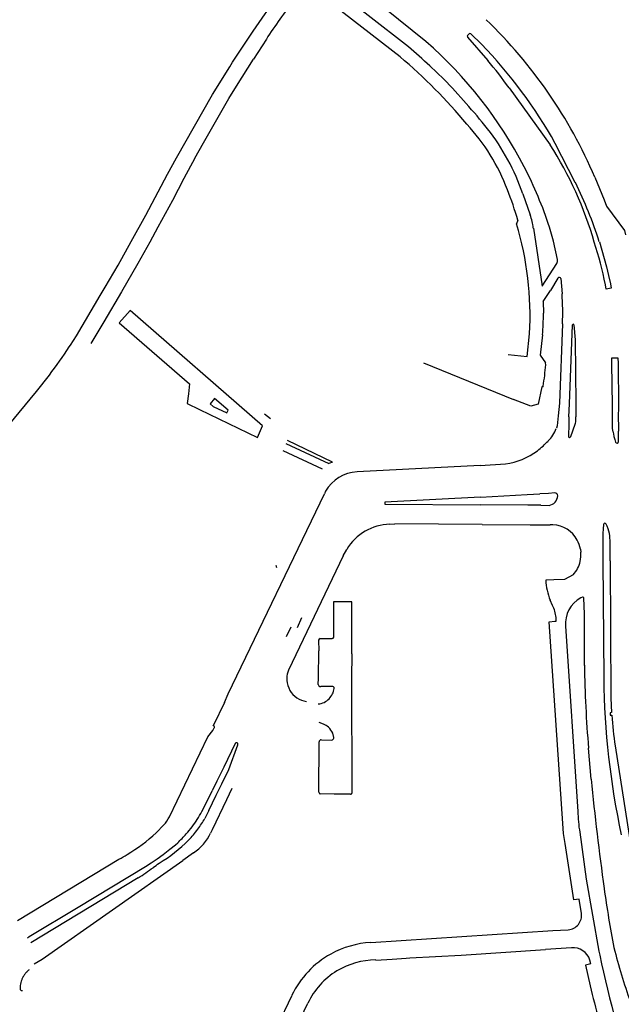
# Model space of a CAD drawing. Extents: x 148869 to 161638, y 453607 to 469810.
# Tile 913 of 1056: x 159126.58 to 159128.59, y 459849.73 to 459853.02. Entities that reach past the tile are written whole.
import ezdxf

# ---------------------------------------------------------------- set-up
doc = ezdxf.new("R2010")
doc.units = 0
doc.layers.add('LKI_V01_KANTRIJWEG', color=252, linetype='CONTINUOUS')

msp = doc.modelspace()

# ---------------------------------------------------------------- linework, layer by layer
at = {"layer": 'LKI_V01_KANTRIJWEG'}
for p, q in [((159127.8499, 459852.8976), (159127.5807, 459853.1066)), ((159127.8499, 459852.8976), (159127.5807, 459853.1066)), ((159127.936, 459852.9489), (159127.7254, 459853.1192)), ((159127.936, 459852.9489), (159127.7254, 459853.1192)), ((159128.0804, 459852.9744), (159128.0762, 459852.9707)), ((159128.0804, 459852.9744), (159128.0762, 459852.9707)), ((159128.1218, 459852.9402), (159128.0865, 459852.9744)), ((159128.1218, 459852.9402), (159128.0865, 459852.9744)), ((159127.4028, 459852.9573), (159127.3593, 459852.8902)), ((159127.4028, 459852.9573), (159127.3593, 459852.8902)), ((159128.0756, 459852.964), (159128.1428, 459852.8858)), ((159128.0756, 459852.964), (159128.1428, 459852.8858)), ((159127.281, 459852.8647), (159127.2901, 459852.8797)), ((159127.281, 459852.8647), (159127.2901, 459852.8797)), ((159127.3028, 459852.7997), (159127.3593, 459852.8902)), ((159127.3028, 459852.7997), (159127.3593, 459852.8902)), ((159127.9493, 459852.8677), (159127.9963, 459852.8228)), ((159127.9493, 459852.8677), (159127.9963, 459852.8228)), ((159128.2144, 459852.7939), (159128.3515, 459852.6035)), ((159128.2144, 459852.7939), (159128.3515, 459852.6035)), ((159128.4356, 459852.4773), (159128.3687, 459852.6084)), ((159128.4356, 459852.4773), (159128.3687, 459852.6084)), ((159127.0728, 459852.5058), (159127.1023, 459852.56)), ((159127.0728, 459852.5058), (159127.1023, 459852.56)), ((159127.164, 459852.5587), (159127.1275, 459852.4907)), ((159127.164, 459852.5587), (159127.1275, 459852.4907)), ((159127.1275, 459852.4907), (159127.0888, 459852.4174)), ((159127.1275, 459852.4907), (159127.0888, 459852.4174)), ((159128.2604, 459852.4395), (159128.2846, 459852.3693)), ((159128.2604, 459852.4395), (159128.2846, 459852.3693)), ((159128.2433, 459852.3511), (159128.2387, 459852.3396)), ((159128.2433, 459852.3511), (159128.2387, 459852.3396)), ((159128.5159, 459852.2791), (159128.5396, 459852.1955)), ((159128.5159, 459852.2791), (159128.5396, 459852.1955)), ((159128.3777, 459852.1575), (159128.3521, 459852.1161)), ((159128.3777, 459852.1575), (159128.3521, 459852.1161)), ((159128.3871, 459852.1561), (159128.3911, 459852.1053)), ((159128.3871, 459852.1561), (159128.3911, 459852.1053)), ((159128.5466, 459852.1665), (159128.5527, 459852.1391)), ((159128.5466, 459852.1665), (159128.5527, 459852.1391)), ((159126.8477, 459852.0999), (159126.864, 459852.128)), ((159126.8477, 459852.0999), (159126.864, 459852.128)), ((159126.7678, 459851.9653), (159126.8477, 459852.0999)), ((159126.7678, 459851.9653), (159126.8477, 459852.0999)), ((159126.9187, 459852.1123), (159126.8592, 459852.0121)), ((159126.9187, 459852.1123), (159126.8592, 459852.0121)), ((159128.3282, 459852.0799), (159128.3521, 459852.1161)), ((159128.3282, 459852.0799), (159128.3521, 459852.1161)), ((159128.3282, 459852.0799), (159128.3289, 459852.0401)), ((159128.3282, 459852.0799), (159128.3289, 459852.0401)), ((159126.8592, 459852.0121), (159126.8159, 459851.9396)), ((159126.8592, 459852.0121), (159126.8159, 459851.9396)), ((159128.4163, 459851.7372), (159128.4263, 459852.0015)), ((159128.4163, 459851.7372), (159128.4263, 459852.0015)), ((159126.7484, 459851.9338), (159126.7678, 459851.9653)), ((159126.7484, 459851.9338), (159126.7678, 459851.9653)), ((159126.7441, 459851.9276), (159126.7484, 459851.9338)), ((159126.7441, 459851.9276), (159126.7484, 459851.9338)), ((159127.9279, 459851.8744), (159128.2293, 459851.7524)), ((159127.9279, 459851.8744), (159128.2293, 459851.7524)), ((159128.3366, 459851.8681), (159128.3355, 459851.8745)), ((159128.3366, 459851.8681), (159128.3355, 459851.8745)), ((159128.5594, 459851.7321), (159128.5581, 459851.8721)), ((159128.5594, 459851.7321), (159128.5581, 459851.8721)), ((159128.5783, 459851.8719), (159128.5795, 459851.7318)), ((159128.5783, 459851.8719), (159128.5795, 459851.7318)), ((159128.3285, 459851.7943), (159128.3283, 459851.7966)), ((159128.3285, 459851.7943), (159128.3283, 459851.7966)), ((159128.2867, 459851.7293), (159128.2293, 459851.7524)), ((159128.2867, 459851.7293), (159128.2293, 459851.7524)), ((159128.4138, 459851.6945), (159128.4163, 459851.7372)), ((159128.4138, 459851.6945), (159128.4163, 459851.7372)), ((159128.4369, 459851.7374), (159128.4375, 459851.694)), ((159128.4369, 459851.7374), (159128.4375, 459851.694)), ((159128.5595, 459851.6888), (159128.5594, 459851.7321)), ((159128.5595, 459851.6888), (159128.5594, 459851.7321)), ((159128.5795, 459851.7318), (159128.5794, 459851.6894)), ((159128.5795, 459851.7318), (159128.5794, 459851.6894)), ((159127.3967, 459851.7035), (159127.4164, 459851.6879)), ((159127.3967, 459851.7035), (159127.4164, 459851.6879)), ((159128.3786, 459851.697), (159128.3745, 459851.6634)), ((159128.3786, 459851.697), (159128.3745, 459851.6634)), ((159128.4138, 459851.6945), (159128.4135, 459851.6696)), ((159128.4138, 459851.6945), (159128.4135, 459851.6696)), ((159128.4375, 459851.6847), (159128.4375, 459851.694)), ((159128.4375, 459851.6847), (159128.4375, 459851.694)), ((159128.5794, 459851.6894), (159128.5798, 459851.6639)), ((159128.5794, 459851.6894), (159128.5798, 459851.6639)), ((159128.3745, 459851.6634), (159128.3722, 459851.6555)), ((159128.3745, 459851.6634), (159128.3722, 459851.6555)), ((159128.4135, 459851.6696), (159128.4124, 459851.6296)), ((159128.4135, 459851.6696), (159128.4124, 459851.6296)), ((159128.4206, 459851.6279), (159128.4353, 459851.6696)), ((159128.4206, 459851.6279), (159128.4353, 459851.6696)), ((159128.5598, 459851.6632), (159128.5595, 459851.6888)), ((159128.5598, 459851.6632), (159128.5595, 459851.6888)), ((159128.5798, 459851.6639), (159128.5801, 459851.6461)), ((159128.5798, 459851.6639), (159128.5801, 459851.6461)), ((159128.58, 459851.6639), (159128.5801, 459851.6461)), ((159128.58, 459851.6639), (159128.5801, 459851.6461)), ((159128.5801, 459851.6109), (159128.5801, 459851.6461)), ((159128.5801, 459851.6109), (159128.5801, 459851.6461)), ((159127.6237, 459851.5428), (159127.4734, 459851.6151)), ((159127.6237, 459851.5428), (159127.4734, 459851.6151)), ((159127.4576, 459851.5813), (159127.5893, 459851.52)), ((159127.4576, 459851.5813), (159127.5893, 459851.52)), ((159127.6237, 459851.5428), (159127.6117, 459851.5378)), ((159127.6237, 459851.5428), (159127.6117, 459851.5378)), ((159128.117, 459851.5315), (159127.7062, 459851.51)), ((159128.117, 459851.5315), (159127.7062, 459851.51)), ((159128.117, 459851.5315), (159128.2019, 459851.5368)), ((159128.117, 459851.5315), (159128.2019, 459851.5368)), ((159127.6008, 459851.4456), (159127.597, 459851.4364)), ((159127.6008, 459851.4456), (159127.597, 459851.4364)), ((159128.1183, 459851.4257), (159128.2746, 459851.4338)), ((159128.1183, 459851.4257), (159128.2746, 459851.4338)), ((159128.2746, 459851.4338), (159128.3172, 459851.4369)), ((159128.2746, 459851.4338), (159128.3172, 459851.4369)), ((159128.3464, 459851.4377), (159128.3172, 459851.4369)), ((159128.3464, 459851.4377), (159128.3172, 459851.4369)), ((159128.3668, 459851.4393), (159128.3464, 459851.4377)), ((159128.3668, 459851.4393), (159128.3464, 459851.4377)), ((159128.2771, 459851.3989), (159128.1182, 459851.4001)), ((159128.2771, 459851.3989), (159128.1182, 459851.4001)), ((159128.3199, 459851.398), (159128.2771, 459851.3989)), ((159128.3199, 459851.398), (159128.2771, 459851.3989)), ((159128.3199, 459851.398), (159128.3481, 459851.3978)), ((159128.3199, 459851.398), (159128.3481, 459851.3978)), ((159127.8157, 459851.3348), (159127.8321, 459851.3359)), ((159127.8157, 459851.3348), (159127.8321, 459851.3359)), ((159128.1238, 459851.3341), (159127.8321, 459851.3359)), ((159128.1238, 459851.3341), (159127.8321, 459851.3359)), ((159128.1238, 459851.3341), (159128.2847, 459851.3333)), ((159128.1238, 459851.3341), (159128.2847, 459851.3333)), ((159128.2847, 459851.3333), (159128.3228, 459851.3323)), ((159128.2847, 459851.3333), (159128.3228, 459851.3323)), ((159128.3228, 459851.3323), (159128.3517, 459851.3329)), ((159128.3228, 459851.3323), (159128.3517, 459851.3329)), ((159128.3607, 459851.3329), (159128.3517, 459851.3329)), ((159128.3607, 459851.3329), (159128.3517, 459851.3329)), ((159128.5275, 459851.3043), (159128.5271, 459851.2739)), ((159128.5275, 459851.3043), (159128.5271, 459851.2739)), ((159128.5271, 459851.2739), (159128.5274, 459851.2495)), ((159128.5271, 459851.2739), (159128.5274, 459851.2495)), ((159128.5521, 459851.2495), (159128.5521, 459851.2738)), ((159128.5521, 459851.2495), (159128.5521, 459851.2738)), ((159127.6598, 459851.2292), (159127.4768, 459850.8471)), ((159127.6598, 459851.2292), (159127.4768, 459850.8471)), ((159127.6598, 459851.2292), (159127.6714, 459851.2508)), ((159127.6598, 459851.2292), (159127.6714, 459851.2508)), ((159128.4531, 459851.2515), (159128.4542, 459851.2409)), ((159128.4531, 459851.2515), (159128.4542, 459851.2409)), ((159128.5274, 459851.2495), (159128.5275, 459851.2124)), ((159128.5274, 459851.2495), (159128.5275, 459851.2124)), ((159128.5517, 459851.2126), (159128.5521, 459851.2495)), ((159128.5517, 459851.2126), (159128.5521, 459851.2495)), ((159127.4343, 459851.1978), (159127.4366, 459851.1899)), ((159127.4343, 459851.1978), (159127.4366, 459851.1899)), ((159128.5275, 459851.2124), (159128.5306, 459850.8213)), ((159128.5275, 459851.2124), (159128.5306, 459850.8213)), ((159128.3639, 459851.1488), (159128.3369, 459851.1479)), ((159128.3639, 459851.1488), (159128.3369, 459851.1479)), ((159128.3593, 459851.0634), (159128.3516, 459851.0809)), ((159128.3593, 459851.0634), (159128.3516, 459851.0809)), ((159128.4593, 459851.0908), (159128.454, 459851.0886)), ((159128.4593, 459851.0908), (159128.454, 459851.0886)), ((159127.5065, 459850.9898), (159127.5219, 459851.0225)), ((159127.5065, 459850.9898), (159127.5219, 459851.0225)), ((159127.4845, 459850.9902), (159127.4689, 459850.9577)), ((159127.4845, 459850.9902), (159127.4689, 459850.9577)), ((159128.4028, 459850.9937), (159128.4441, 459850.3747)), ((159128.4028, 459850.9937), (159128.4441, 459850.3747)), ((159127.5773, 459850.9475), (159127.5781, 459850.9117)), ((159127.5773, 459850.9475), (159127.5781, 459850.9117)), ((159127.5827, 459850.9526), (159127.6226, 459850.9522)), ((159127.5827, 459850.9526), (159127.6226, 459850.9522)), ((159127.5767, 459850.8195), (159127.5781, 459850.9117)), ((159127.5767, 459850.8195), (159127.5781, 459850.9117)), ((159127.688, 459850.9011), (159127.6878, 459850.8195)), ((159127.688, 459850.9011), (159127.6878, 459850.8195)), ((159127.4711, 459850.8195), (159127.4713, 459850.8126)), ((159127.4711, 459850.8195), (159127.4713, 459850.8126)), ((159127.5764, 459850.7988), (159127.5767, 459850.8195)), ((159127.5764, 459850.7988), (159127.5767, 459850.8195)), ((159127.6878, 459850.8195), (159127.6891, 459850.4371)), ((159127.6878, 459850.8195), (159127.6891, 459850.4371)), ((159128.5306, 459850.8213), (159128.5307, 459850.8195)), ((159128.5306, 459850.8213), (159128.5307, 459850.8195)), ((159127.6213, 459850.7924), (159127.5844, 459850.7923)), ((159127.6213, 459850.7924), (159127.5844, 459850.7923)), ((159127.2626, 459850.7389), (159127.2259, 459850.6631)), ((159127.2626, 459850.7389), (159127.2259, 459850.6631)), ((159127.5939, 459850.6663), (159127.5794, 459850.6723)), ((159127.5939, 459850.6663), (159127.5794, 459850.6723)), ((159127.6282, 459850.6219), (159127.625, 459850.6359)), ((159127.6282, 459850.6219), (159127.625, 459850.6359)), ((159127.5782, 459850.4383), (159127.5796, 459850.6067)), ((159127.5782, 459850.4383), (159127.5796, 459850.6067)), ((159127.5866, 459850.6133), (159127.6195, 459850.6129)), ((159127.5866, 459850.6133), (159127.6195, 459850.6129)), ((159127.2986, 459850.6014), (159127.2609, 459850.5226)), ((159127.2986, 459850.6014), (159127.2609, 459850.5226)), ((159128.4887, 459850.4828), (159128.4798, 459850.5856)), ((159128.4887, 459850.4828), (159128.4798, 459850.5856)), ((159128.5691, 459850.5937), (159128.6216, 459850.2584)), ((159128.5691, 459850.5937), (159128.6216, 459850.2584)), ((159127.2609, 459850.5226), (159127.2378, 459850.4754)), ((159127.2609, 459850.5226), (159127.2378, 459850.4754)), ((159127.2378, 459850.4754), (159127.2219, 459850.4434)), ((159127.2378, 459850.4754), (159127.2219, 459850.4434)), ((159127.2146, 459850.429), (159127.2219, 459850.4434)), ((159127.2146, 459850.429), (159127.2219, 459850.4434)), ((159127.2355, 459850.4284), (159127.2537, 459850.4667)), ((159127.2355, 459850.4284), (159127.2537, 459850.4667)), ((159127.2872, 459850.4507), (159127.2696, 459850.4131)), ((159127.2872, 459850.4507), (159127.2696, 459850.4131)), ((159127.1868, 459850.374), (159127.2146, 459850.429)), ((159127.1868, 459850.374), (159127.2146, 459850.429)), ((159127.2105, 459850.3773), (159127.2355, 459850.4284)), ((159127.2105, 459850.3773), (159127.2355, 459850.4284)), ((159127.2696, 459850.4131), (159127.2219, 459850.3134)), ((159127.2696, 459850.4131), (159127.2219, 459850.3134)), ((159127.6295, 459850.4325), (159127.5832, 459850.4328)), ((159127.6295, 459850.4325), (159127.5832, 459850.4328)), ((159127.6837, 459850.4321), (159127.6295, 459850.4325)), ((159127.6837, 459850.4321), (159127.6295, 459850.4325)), ((159127.2105, 459850.3773), (159127.1971, 459850.3511)), ((159127.2105, 459850.3773), (159127.1971, 459850.3511)), ((159127.0342, 459850.3026), (159127.0597, 459850.3291)), ((159127.0342, 459850.3026), (159127.0597, 459850.3291)), ((159127.2219, 459850.3134), (159127.2164, 459850.3021)), ((159127.2219, 459850.3134), (159127.2164, 459850.3021)), ((159127.0582, 459850.2308), (159127.0806, 459850.2479)), ((159127.0582, 459850.2308), (159127.0806, 459850.2479)), ((159127.0806, 459850.2479), (159127.0988, 459850.2628)), ((159127.0806, 459850.2479), (159127.0988, 459850.2628)), ((159127.0988, 459850.2628), (159127.1065, 459850.2697)), ((159127.0988, 459850.2628), (159127.1065, 459850.2697)), ((159126.5708, 459850.0091), (159126.9102, 459850.2146)), ((159126.5708, 459850.0091), (159126.9102, 459850.2146)), ((159126.6535, 459849.8799), (159127.1232, 459850.2101)), ((159126.6535, 459849.8799), (159127.1232, 459850.2101)), ((159127.0181, 459850.2029), (159127.0373, 459850.2157)), ((159127.0181, 459850.2029), (159127.0373, 459850.2157)), ((159127.0373, 459850.2157), (159127.0582, 459850.2308)), ((159127.0373, 459850.2157), (159127.0582, 459850.2308)), ((159127.1594, 459850.2362), (159127.1232, 459850.2101)), ((159127.1594, 459850.2362), (159127.1232, 459850.2101)), ((159126.9985, 459850.1907), (159127.0181, 459850.2029)), ((159126.9985, 459850.1907), (159127.0181, 459850.2029)), ((159126.9746, 459850.1522), (159126.6158, 459849.9346)), ((159126.9746, 459850.1522), (159126.6158, 459849.9346)), ((159128.456, 459850.0336), (159128.4483, 459850.081)), ((159128.456, 459850.0336), (159128.4483, 459850.081)), ((159128.3605, 459849.9761), (159128.412, 459849.9787)), ((159128.3605, 459849.9761), (159128.412, 459849.9787)), ((159127.7519, 459849.9363), (159128.3605, 459849.9761)), ((159127.7519, 459849.9363), (159128.3605, 459849.9761)), ((159128.4228, 459849.9183), (159128.3358, 459849.9127)), ((159128.4228, 459849.9183), (159128.3358, 459849.9127)), ((159126.6265, 459849.8647), (159126.6535, 459849.8799)), ((159126.6265, 459849.8647), (159126.6535, 459849.8799)), ((159127.7686, 459849.8775), (159127.8239, 459849.8809)), ((159127.7686, 459849.8775), (159127.8239, 459849.8809)), ((159127.8239, 459849.8809), (159127.8705, 459849.8836)), ((159127.8239, 459849.8809), (159127.8705, 459849.8836)), ((159127.8705, 459849.8836), (159127.8823, 459849.8844)), ((159127.8705, 459849.8836), (159127.8823, 459849.8844)), ((159128.5139, 459849.9074), (159128.5174, 459849.8933)), ((159128.5139, 459849.9074), (159128.5174, 459849.8933)), ((159128.4875, 459849.8643), (159128.4842, 459849.877)), ((159128.4875, 459849.8643), (159128.4842, 459849.877)), ((159127.4878, 459849.7594), (159127.3057, 459849.3815)), ((159127.4878, 459849.7594), (159127.3057, 459849.3815)), ((159127.3622, 459849.3586), (159127.5413, 459849.7331)), ((159127.3622, 459849.3586), (159127.5413, 459849.7331))]:
    msp.add_line(p, q, dxfattribs=at)
for points in [[(159127.2901, 459852.8797), (159127.3582, 459852.9831), (159127.3987, 459853.0412), (159127.4957, 459853.1716)], [(159127.2901, 459852.8797), (159127.3582, 459852.9831), (159127.3987, 459853.0412), (159127.4957, 459853.1716)], [(159127.8779, 459852.9311), (159127.6088, 459853.1423), (159127.5885, 459853.1579)], [(159127.8779, 459852.9311), (159127.6088, 459853.1423), (159127.5885, 459853.1579)], [(159127.1023, 459852.56), (159127.2232, 459852.7724), (159127.281, 459852.8647)], [(159127.1023, 459852.56), (159127.2232, 459852.7724), (159127.281, 459852.8647)], [(159127.164, 459852.5587), (159127.1925, 459852.61), (159127.2369, 459852.6887), (159127.2777, 459852.7582), (159127.3028, 459852.7997)], [(159127.164, 459852.5587), (159127.1925, 459852.61), (159127.2369, 459852.6887), (159127.2777, 459852.7582), (159127.3028, 459852.7997)], [(159126.864, 459852.128), (159126.9072, 459852.2011), (159126.9513, 459852.2801), (159126.9997, 459852.368), (159127.0728, 459852.5058)], [(159126.864, 459852.128), (159126.9072, 459852.2011), (159126.9513, 459852.2801), (159126.9997, 459852.368), (159127.0728, 459852.5058)], [(159128.5009, 459852.4949), (159128.5318, 459852.4195), (159128.5399, 459852.3983), (159128.5996, 459852.3167), (159128.6032, 459852.3031)], [(159128.5009, 459852.4949), (159128.5318, 459852.4195), (159128.5399, 459852.3983), (159128.5996, 459852.3167), (159128.6032, 459852.3031)], [(159127.0888, 459852.4174), (159127.0403, 459852.3277), (159127.0132, 459852.2778)], [(159127.0888, 459852.4174), (159127.0403, 459852.3277), (159127.0132, 459852.2778)], [(159128.2953, 459852.3253), (159128.3244, 459852.1304), (159128.3734, 459852.2068)], [(159128.2953, 459852.3253), (159128.3244, 459852.1304), (159128.3734, 459852.2068)], [(159128.3762, 459852.2196), (159128.3624, 459852.2809), (159128.3496, 459852.3279)], [(159128.3762, 459852.2196), (159128.3624, 459852.2809), (159128.3496, 459852.3279)], [(159127.0132, 459852.2778), (159126.9734, 459852.2067), (159126.9187, 459852.1123)], [(159127.0132, 459852.2778), (159126.9734, 459852.2067), (159126.9187, 459852.1123)], [(159128.5396, 459852.1955), (159128.5433, 459852.181), (159128.5466, 459852.1665)], [(159128.5396, 459852.1955), (159128.5433, 459852.181), (159128.5466, 459852.1665)], [(159128.5527, 459852.1391), (159128.5553, 459852.1244), (159128.5391, 459852.1212), (159128.5362, 459852.1358)], [(159128.5527, 459852.1391), (159128.5553, 459852.1244), (159128.5391, 459852.1212), (159128.5362, 459852.1358)], [(159127.1383, 459851.7381), (159127.1792, 459851.7184), (159127.3728, 459851.6252), (159127.39, 459851.6639), (159126.9479, 459852.0498), (159126.911, 459852.0083), (159127.1463, 459851.8038), (159127.1423, 459851.771), (159127.1383, 459851.7381)], [(159127.1383, 459851.7381), (159127.1792, 459851.7184), (159127.3728, 459851.6252), (159127.39, 459851.6639), (159126.9479, 459852.0498), (159126.911, 459852.0083), (159127.1463, 459851.8038), (159127.1423, 459851.771), (159127.1383, 459851.7381)], [(159128.3926, 459852.0053), (159128.3826, 459851.7397), (159128.3786, 459851.697)], [(159128.3926, 459852.0053), (159128.3826, 459851.7397), (159128.3786, 459851.697)], [(159128.4309, 459852.0013), (159128.4346, 459851.9513), (159128.4369, 459851.7374)], [(159128.4309, 459852.0013), (159128.4346, 459851.9513), (159128.4369, 459851.7374)], [(159128.2114, 459851.902), (159128.2746, 459851.8954), (159128.2828, 459851.9719)], [(159128.2114, 459851.902), (159128.2746, 459851.8954), (159128.2828, 459851.9719)], [(159128.3261, 459851.9684), (159128.3186, 459851.9004), (159128.3355, 459851.8745)], [(159128.3261, 459851.9684), (159128.3186, 459851.9004), (159128.3355, 459851.8745)], [(159128.5581, 459851.8721), (159128.558, 459851.8913), (159128.5776, 459851.8912), (159128.5783, 459851.8719)], [(159128.5581, 459851.8721), (159128.558, 459851.8913), (159128.5776, 459851.8912), (159128.5783, 459851.8719)], [(159126.5193, 459851.6394), (159126.577, 459851.7087), (159126.634, 459851.7786), (159126.6775, 459851.8337)], [(159126.5193, 459851.6394), (159126.577, 459851.7087), (159126.634, 459851.7786), (159126.6775, 459851.8337)], [(159128.3285, 459851.7943), (159128.3236, 459851.7944), (159128.3113, 459851.7364), (159128.2867, 459851.7293)], [(159128.3285, 459851.7943), (159128.3236, 459851.7944), (159128.3113, 459851.7364), (159128.2867, 459851.7293)], [(159127.2703, 459851.7072), (159127.2751, 459851.7162), (159127.23, 459851.7556), (159127.2153, 459851.7379), (159127.225, 459851.729), (159127.2703, 459851.7072)], [(159127.2703, 459851.7072), (159127.2751, 459851.7162), (159127.23, 459851.7556), (159127.2153, 459851.7379), (159127.225, 459851.729), (159127.2703, 459851.7072)], [(159128.5614, 459851.6462), (159128.5598, 459851.6586), (159128.5598, 459851.6632)], [(159128.5614, 459851.6462), (159128.5598, 459851.6586), (159128.5598, 459851.6632)], [(159127.4684, 459851.6043), (159127.5803, 459851.552), (159127.6117, 459851.5378)], [(159127.4684, 459851.6043), (159127.5803, 459851.552), (159127.6117, 459851.5378)], [(159127.2626, 459850.7389), (159127.2754, 459850.768), (159127.597, 459851.4364)], [(159127.2626, 459850.7389), (159127.2754, 459850.768), (159127.597, 459851.4364)], [(159128.1183, 459851.4257), (159127.7988, 459851.4082), (159127.799, 459851.4018), (159128.1182, 459851.4001)], [(159128.1183, 459851.4257), (159127.7988, 459851.4082), (159127.799, 459851.4018), (159128.1182, 459851.4001)], [(159128.5294, 459851.3339), (159128.5282, 459851.3191), (159128.5275, 459851.3043)], [(159128.5294, 459851.3339), (159128.5282, 459851.3191), (159128.5275, 459851.3043)], [(159128.5517, 459851.2126), (159128.5548, 459850.7531), (159128.5564, 459850.7054), (159128.5522, 459850.7038), (159128.5526, 459850.6961), (159128.5581, 459850.6958)], [(159128.5517, 459851.2126), (159128.5548, 459850.7531), (159128.5564, 459850.7054), (159128.5522, 459850.7038), (159128.5526, 459850.6961), (159128.5581, 459850.6958)], [(159128.4288, 459851.166), (159128.399, 459851.1502), (159128.3639, 459851.1488)], [(159128.4288, 459851.166), (159128.399, 459851.1502), (159128.3639, 459851.1488)], [(159127.688, 459850.9011), (159127.688, 459851.0753), (159127.6277, 459851.0755), (159127.6278, 459850.9573)], [(159127.688, 459850.9011), (159127.688, 459851.0753), (159127.6277, 459851.0755), (159127.6278, 459850.9573)], [(159128.4662, 459850.8629), (159128.4661, 459851.0342), (159128.464, 459851.0886)], [(159128.4662, 459850.8629), (159128.4661, 459851.0342), (159128.464, 459851.0886)], [(159128.3935, 459850.3336), (159128.3479, 459851.0088), (159128.3666, 459851.0103)], [(159128.3935, 459850.3336), (159128.3479, 459851.0088), (159128.3666, 459851.0103)], [(159128.3666, 459851.0103), (159128.3719, 459851.0108), (159128.3711, 459851.0229)], [(159128.3666, 459851.0103), (159128.3719, 459851.0108), (159128.3711, 459851.0229)], [(159127.0789, 459850.3568), (159127.207, 459850.6237), (159127.224, 459850.645), (159127.2287, 459850.6536)], [(159127.0789, 459850.3568), (159127.207, 459850.6237), (159127.224, 459850.645), (159127.2287, 459850.6536)], [(159127.2269, 459850.6602), (159127.225, 459850.6611), (159127.2259, 459850.6631)], [(159127.2269, 459850.6602), (159127.225, 459850.6611), (159127.2259, 459850.6631)], [(159127.2537, 459850.4667), (159127.2771, 459850.5147), (159127.3073, 459850.5973)], [(159127.2537, 459850.4667), (159127.2771, 459850.5147), (159127.3073, 459850.5973)], [(159128.4015, 459850.2672), (159128.3965, 459850.3002), (159128.3935, 459850.3336)], [(159128.4015, 459850.2672), (159128.3965, 459850.3002), (159128.3935, 459850.3336)], [(159128.4504, 459850.3045), (159128.4717, 459850.1481), (159128.5139, 459849.9074)], [(159128.4504, 459850.3045), (159128.4717, 459850.1481), (159128.5139, 459849.9074)], [(159128.4483, 459850.081), (159128.4301, 459850.0786), (159128.4015, 459850.2672)], [(159128.4483, 459850.081), (159128.4301, 459850.0786), (159128.4015, 459850.2672)], [(159126.6049, 459849.9522), (159126.6102, 459849.9557), (159126.7741, 459850.0545), (159126.9985, 459850.1907)], [(159126.6049, 459849.9522), (159126.6102, 459849.9557), (159126.7741, 459850.0545), (159126.9985, 459850.1907)], [(159127.8823, 459849.8844), (159128.054, 459849.8942), (159128.3358, 459849.9127)], [(159127.8823, 459849.8844), (159128.054, 459849.8942), (159128.3358, 459849.9127)], [(159128.4875, 459849.8643), (159128.4695, 459849.86), (159128.4851, 459849.7912)], [(159128.4875, 459849.8643), (159128.4695, 459849.86), (159128.4851, 459849.7912)], [(159126.5802, 459849.7924), (159126.5795, 459849.784), (159126.58, 459849.7802)], [(159126.5802, 459849.7924), (159126.5795, 459849.784), (159126.58, 459849.7802)]]:
    msp.add_lwpolyline(points, dxfattribs=at)
for centre, radius, start, end in [((159129.0563, 459851.8828), 1.972, 142.3108, 146.9842), ((159129.0563, 459851.8828), 1.972, 142.3108, 146.9842), ((159127.0269, 459851.8676), 1.6019, 23.0528, 46.1047), ((159127.0269, 459851.8676), 1.6019, 23.0528, 46.1047), ((159128.0834, 459852.9713), 0.00433, 45.5533, 134.4467), ((159128.0834, 459852.9713), 0.00433, 45.5533, 134.4467), ((159126.9962, 459851.8729), 1.4287, 27.371, 48.8654), ((159126.9962, 459851.8729), 1.4287, 27.371, 48.8654), ((159128.0791, 459852.9671), 0.00463, 129.1301, 220.6687), ((159128.0791, 459852.9671), 0.00463, 129.1301, 220.6687), ((159126.9583, 459851.8169), 1.6174, 29.3019, 43.9923), ((159126.9583, 459851.8169), 1.6174, 29.3019, 43.9923), ((159126.5169, 459851.3249), 2.1052, 47.1247, 49.7248), ((159126.5169, 459851.3249), 2.1052, 47.1247, 49.7248), ((159126.6904, 459851.5255), 1.7964, 39.6943, 49.8013), ((159126.6904, 459851.5255), 1.7964, 39.6943, 49.8013), ((159127.0471, 459851.9592), 1.435, 35.5689, 40.2225), ((159127.0471, 459851.9592), 1.435, 35.5689, 40.2225), ((159126.1942, 459851.0841), 2.504, 38.9296, 43.9748), ((159126.1942, 459851.0841), 2.504, 38.9296, 43.9748), ((159127.5909, 459852.2235), 0.6588, 20.3935, 43.0026), ((159127.5909, 459852.2235), 0.6588, 20.3935, 43.0026), ((159127.5461, 459852.1933), 0.7555, 19.0215, 37.9136), ((159127.5461, 459852.1933), 0.7555, 19.0215, 37.9136), ((159127.3249, 459851.9424), 1.221, 15.939, 32.7826), ((159127.3249, 459851.9424), 1.221, 15.939, 32.7826), ((159127.0191, 459851.8881), 1.4013, 18.29, 27.2486), ((159127.0191, 459851.8881), 1.4013, 18.29, 27.2486), ((159127.3217, 459852.092), 0.9574, 15.7056, 22.1595), ((159127.3217, 459852.092), 0.9574, 15.7056, 22.1595), ((159127.2291, 459851.8738), 1.3491, 17.4828, 26.5747), ((159127.2291, 459851.8738), 1.3491, 17.4828, 26.5747), ((159128.1053, 459852.3026), 0.1913, 6.8363, 20.3998), ((159128.1053, 459852.3026), 0.1913, 6.8363, 20.3998), ((159127.2265, 459852.0319), 1.058, 356.7522, 16.909), ((159127.2265, 459852.0319), 1.058, 356.7522, 16.909), ((159127.2822, 459851.8828), 1.2793, 11.4081, 17.9812), ((159127.2822, 459851.8828), 1.2793, 11.4081, 17.9812), ((159128.3569, 459852.217), 0.0195, 328.2811, 7.7123), ((159128.3569, 459852.217), 0.0195, 328.2811, 7.7123), ((159128.3821, 459852.1549), 0.00517, 13.7877, 149.2574), ((159128.3821, 459852.1549), 0.00517, 13.7877, 149.2574), ((159127.5831, 459852.0431), 0.8104, 357.3261, 4.4036), ((159127.5831, 459852.0431), 0.8104, 357.3261, 4.4036), ((159127.4019, 459852.0402), 0.9271, 355.5537, 359.9932), ((159127.4019, 459852.0402), 0.9271, 355.5537, 359.9932), ((159128.4286, 459852.0013), 0.00234, 359.0561, 175.5611), ((159128.4286, 459852.0013), 0.00234, 359.0561, 175.5611), ((159125.2888, 459852.8903), 1.7449, 322.7338, 326.5159), ((159125.2888, 459852.8903), 1.7449, 322.7338, 326.5159), ((159127.4458, 459851.9351), 0.8933, 351.0831, 355.6982), ((159127.4458, 459851.9351), 0.8933, 351.0831, 355.6982), ((159128.3845, 459851.6848), 0.053, 343.3211, 359.8442), ((159128.3845, 459851.6848), 0.053, 343.3211, 359.8442), ((159128.2665, 459851.6936), 0.1123, 314.2342, 340.1586), ((159128.2665, 459851.6936), 0.1123, 314.2342, 340.1586), ((159128.4166, 459851.6294), 0.00426, 177.305, 338.6862), ((159128.4166, 459851.6294), 0.00426, 177.305, 338.6862), ((159128.7219, 459851.6652), 0.1615, 186.737, 200.1171), ((159128.7219, 459851.6652), 0.1615, 186.737, 200.1171), ((159128.0985, 459851.8464), 0.3393, 308.3709, 316.5629), ((159128.0985, 459851.8464), 0.3393, 308.3709, 316.5629), ((159128.575, 459851.6112), 0.00508, 198.3885, 357.1574), ((159128.575, 459851.6112), 0.00508, 198.3885, 357.1574), ((159128.1736, 459851.7599), 0.2249, 277.2262, 307.0566), ((159128.1736, 459851.7599), 0.2249, 277.2262, 307.0566), ((159127.7132, 459851.3801), 0.13, 93.0476, 149.7724), ((159127.7132, 459851.3801), 0.13, 93.0476, 149.7724), ((159128.3434, 459851.4307), 0.0333, 278.1054, 358.9101), ((159128.3434, 459851.4307), 0.0333, 278.1054, 358.9101), ((159128.3665, 459851.4291), 0.0102, 5.7091, 88.0831), ((159128.3665, 459851.4291), 0.0102, 5.7091, 88.0831), ((159127.8204, 459851.1609), 0.1739, 91.5298, 148.8837), ((159127.8204, 459851.1609), 0.1739, 91.5298, 148.8837), ((159128.3556, 459851.2346), 0.0984, 28.6494, 86.9801), ((159128.3556, 459851.2346), 0.0984, 28.6494, 86.9801), ((159128.5341, 459851.3333), 0.00473, 27.9782, 172.0967), ((159128.5341, 459851.3333), 0.00473, 27.9782, 172.0967), ((159128.4355, 459851.2809), 0.1164, 11.159, 27.9971), ((159128.4355, 459851.2809), 0.1164, 11.159, 27.9971), ((159128.3833, 459851.2751), 0.1687, 359.5651, 9.6444), ((159128.3833, 459851.2751), 0.1687, 359.5651, 9.6444), ((159128.348, 459851.2299), 0.1073, 11.6261, 28.8991), ((159128.348, 459851.2299), 0.1073, 11.6261, 28.8991), ((159128.3208, 459851.2348), 0.1336, 349.5244, 2.5865), ((159128.3208, 459851.2348), 0.1336, 349.5244, 2.5865), ((159128.3536, 459851.2336), 0.1012, 318.0218, 346.8102), ((159128.3536, 459851.2336), 0.1012, 318.0218, 346.8102), ((159128.5371, 459851.1565), 0.2003, 182.4609, 202.18), ((159128.5371, 459851.1565), 0.2003, 182.4609, 202.18), ((159128.2554, 459851.0113), 0.1163, 5.7387, 26.6481), ((159128.2554, 459851.0113), 0.1163, 5.7387, 26.6481), ((159128.5027, 459851.0011), 0.1002, 119.1334, 184.2427), ((159128.5027, 459851.0011), 0.1002, 119.1334, 184.2427), ((159128.4607, 459851.0877), 0.00342, 15.5381, 114.0008), ((159128.4607, 459851.0877), 0.00342, 15.5381, 114.0008), ((159127.5831, 459850.9468), 0.00579, 93.7041, 173.235), ((159127.5831, 459850.9468), 0.00579, 93.7041, 173.235), ((159127.6226, 459850.9574), 0.00524, 269.867, 359.2532), ((159127.6226, 459850.9574), 0.00524, 269.867, 359.2532), ((159127.5475, 459850.8181), 0.0764, 157.7471, 178.9622), ((159127.5475, 459850.8181), 0.0764, 157.7471, 178.9622), ((159132.4791, 459850.9213), 4.0134, 180.8328, 184.798), ((159132.4791, 459850.9213), 4.0134, 180.8328, 184.798), ((159127.548, 459850.8179), 0.0769, 183.9109, 210.1231), ((159127.548, 459850.8179), 0.0769, 183.9109, 210.1231), ((159131.1849, 459850.8516), 2.6545, 180.6923, 192.0887), ((159131.1849, 459850.8516), 2.6545, 180.6923, 192.0887), ((159127.5471, 459850.8171), 0.0758, 209.9887, 236.2189), ((159127.5471, 459850.8171), 0.0758, 209.9887, 236.2189), ((159127.5836, 459850.7993), 0.00718, 184.3562, 224.3968), ((159127.5836, 459850.7993), 0.00718, 184.3562, 224.3968), ((159127.5832, 459850.7987), 0.00648, 222.5089, 280.6786), ((159127.5832, 459850.7987), 0.00648, 222.5089, 280.6786), ((159127.5692, 459850.7941), 0.0608, 315.4462, 351.8284), ((159127.5692, 459850.7941), 0.0608, 315.4462, 351.8284), ((159127.623, 459850.7863), 0.00641, 47.3357, 105.6157), ((159127.623, 459850.7863), 0.00641, 47.3357, 105.6157), ((159127.623, 459850.7862), 0.00647, 353.1503, 47.1162), ((159127.623, 459850.7862), 0.00647, 353.1503, 47.1162), ((159127.5476, 459850.8177), 0.0765, 236.1549, 261.6654), ((159127.5476, 459850.8177), 0.0765, 236.1549, 261.6654), ((159127.5725, 459850.7877), 0.054, 273.8634, 317.809), ((159127.5725, 459850.7877), 0.054, 273.8634, 317.809), ((159129.2475, 459850.7185), 0.6897, 181.8861, 190.4195), ((159129.2475, 459850.7185), 0.6897, 181.8861, 190.4195), ((159127.2253, 459850.6562), 0.00425, 322.7081, 68.7651), ((159127.2253, 459850.6562), 0.00425, 322.7081, 68.7651), ((159127.5711, 459850.6119), 0.059, 48.1848, 67.2639), ((159127.5711, 459850.6119), 0.059, 48.1848, 67.2639), ((159127.571, 459850.6118), 0.0591, 24.0597, 48.1962), ((159127.571, 459850.6118), 0.0591, 24.0597, 48.1962), ((159127.3029, 459850.5994), 0.0048, 67.6768, 155.607), ((159127.3029, 459850.5994), 0.0048, 67.6768, 155.607), ((159127.303, 459850.5994), 0.0048, 334.4442, 68.2177), ((159127.303, 459850.5994), 0.0048, 334.4442, 68.2177), ((159127.5856, 459850.6077), 0.00613, 138.0766, 189.7972), ((159127.5856, 459850.6077), 0.00613, 138.0766, 189.7972), ((159127.5851, 459850.6078), 0.00567, 75.3001, 135.6512), ((159127.5851, 459850.6078), 0.00567, 75.3001, 135.6512), ((159127.62, 459850.6211), 0.00822, 267.0342, 329.2932), ((159127.62, 459850.6211), 0.00822, 267.0342, 329.2932), ((159127.6198, 459850.6212), 0.00843, 329.6018, 4.7797), ((159127.6198, 459850.6212), 0.00843, 329.6018, 4.7797), ((159136.6713, 459851.2649), 8.2199, 185.45981, 188.02783), ((159136.6713, 459851.2649), 8.2199, 185.45981, 188.02783), ((159127.5858, 459850.4396), 0.00769, 189.9246, 223.3214), ((159127.5858, 459850.4396), 0.00769, 189.9246, 223.3214), ((159127.5846, 459850.4393), 0.00665, 228.379, 257.8854), ((159127.5846, 459850.4393), 0.00665, 228.379, 257.8854), ((159127.6841, 459850.4371), 0.00499, 264.5214, 323.4982), ((159127.6841, 459850.4371), 0.00499, 264.5214, 323.4982), ((159127.6838, 459850.4372), 0.00532, 324.2758, 358.9687), ((159127.6838, 459850.4372), 0.00532, 324.2758, 358.9687), ((159126.8893, 459850.5252), 0.3337, 327.9018, 333.0451), ((159126.8893, 459850.5252), 0.3337, 327.9018, 333.0451), ((159128.9238, 459850.3828), 0.4798, 180.9665, 189.3899), ((159128.9238, 459850.3828), 0.4798, 180.9665, 189.3899), ((159126.976, 459850.4075), 0.1147, 316.8345, 333.7623), ((159126.976, 459850.4075), 0.1147, 316.8345, 333.7623), ((159126.8887, 459850.5251), 0.3342, 322.8401, 327.9754), ((159126.8887, 459850.5251), 0.3342, 322.8401, 327.9754), ((159126.9021, 459850.5165), 0.3383, 323.4217, 330.7311), ((159126.9021, 459850.5165), 0.3383, 323.4217, 330.7311), ((159126.8803, 459850.5306), 0.3442, 317.7193, 322.9498), ((159126.8803, 459850.5306), 0.3442, 317.7193, 322.9498), ((159126.9011, 459850.5167), 0.3391, 315.4369, 323.4884), ((159126.9011, 459850.5167), 0.3391, 315.4369, 323.4884), ((159126.6527, 459850.715), 0.5618, 300.4103, 312.7745), ((159126.6527, 459850.715), 0.5618, 300.4103, 312.7745), ((159126.8148, 459850.5962), 0.4564, 300.1797, 315.9248), ((159126.8148, 459850.5962), 0.4564, 300.1797, 315.9248), ((159126.701, 459850.6914), 0.5851, 313.8797, 317.8843), ((159126.701, 459850.6914), 0.5851, 313.8797, 317.8843), ((159127.068, 459850.3729), 0.1645, 303.7802, 334.4937), ((159127.068, 459850.3729), 0.1645, 303.7802, 334.4937), ((159126.5117, 459850.9199), 0.8101, 299.467, 301.6728), ((159126.5117, 459850.9199), 0.8101, 299.467, 301.6728), ((159126.473, 459850.9337), 0.9287, 304.5556, 306.4136), ((159126.473, 459850.9337), 0.9287, 304.5556, 306.4136), ((159126.648, 459850.6991), 0.636, 306.2747, 308.5466), ((159126.648, 459850.6991), 0.636, 306.2747, 308.5466), ((159126.5067, 459850.8853), 0.8697, 302.5503, 304.5344), ((159126.5067, 459850.8853), 0.8697, 302.5503, 304.5344), ((159132.9498, 459850.7398), 4.4616, 188.0239, 190.6024), ((159132.9498, 459850.7398), 4.4616, 188.0239, 190.6024), ((159128.4081, 459850.027), 0.0484, 274.6695, 7.8303), ((159128.4081, 459850.027), 0.0484, 274.6695, 7.8303), ((159127.7709, 459849.6221), 0.3148, 93.452, 119.0151), ((159127.7709, 459849.6221), 0.3148, 93.452, 119.0151), ((159128.4278, 459849.8596), 0.059, 17.2316, 94.877), ((159128.4278, 459849.8596), 0.059, 17.2316, 94.877), ((159130.977, 459850.5524), 2.4944, 194.7141, 199.0448), ((159130.977, 459850.5524), 2.4944, 194.7141, 199.0448), ((159127.7707, 459849.6226), 0.3143, 119.0337, 154.1856), ((159127.7707, 459849.6226), 0.3143, 119.0337, 154.1856), ((159131.7344, 459850.5582), 3.285, 191.6762, 199.8124), ((159131.7344, 459850.5582), 3.285, 191.6762, 199.8124), ((159126.6761, 459849.7704), 0.1002, 131.731, 137.9717), ((159126.6761, 459849.7704), 0.1002, 131.731, 137.9717), ((159127.7701, 459849.6241), 0.2535, 90.3389, 121.1758), ((159127.7701, 459849.6241), 0.2535, 90.3389, 121.1758), ((159126.6481, 459849.7861), 0.068, 150.5322, 158.42), ((159126.6481, 459849.7861), 0.068, 150.5322, 158.42), ((159126.6762, 459849.7706), 0.1001, 144.3726, 150.7559), ((159126.6762, 459849.7706), 0.1001, 144.3726, 150.7559), ((159126.6724, 459849.7735), 0.0953, 137.8963, 144.456), ((159126.6724, 459849.7735), 0.0953, 137.8963, 144.456), ((159127.7701, 459849.6242), 0.2534, 121.2018, 154.5467), ((159127.7701, 459849.6242), 0.2534, 121.2018, 154.5467), ((159126.5858, 459849.7809), 0.0058, 187.6067, 214.1596), ((159126.5858, 459849.7809), 0.0058, 187.6067, 214.1596), ((159126.6493, 459849.7847), 0.0696, 165.7005, 173.658), ((159126.6493, 459849.7847), 0.0696, 165.7005, 173.658), ((159126.6489, 459849.7854), 0.069, 158.1331, 166.1605), ((159126.6489, 459849.7854), 0.069, 158.1331, 166.1605), ((159131.5398, 459850.5245), 3.1415, 193.4998, 197.7751), ((159131.5398, 459850.5245), 3.1415, 193.4998, 197.7751), ((159126.586, 459849.781), 0.00603, 213.785, 239.2619), ((159126.586, 459849.781), 0.00603, 213.785, 239.2619), ((159126.5857, 459849.7806), 0.00552, 239.3968, 265.3429), ((159126.5857, 459849.7806), 0.00552, 239.3968, 265.3429), ((159126.5858, 459849.7795), 0.00439, 263.4257, 298.4274), ((159126.5858, 459849.7795), 0.00439, 263.4257, 298.4274)]:
    msp.add_arc(centre, radius, start, end, dxfattribs=at)

doc.saveas('drawing.dxf')
